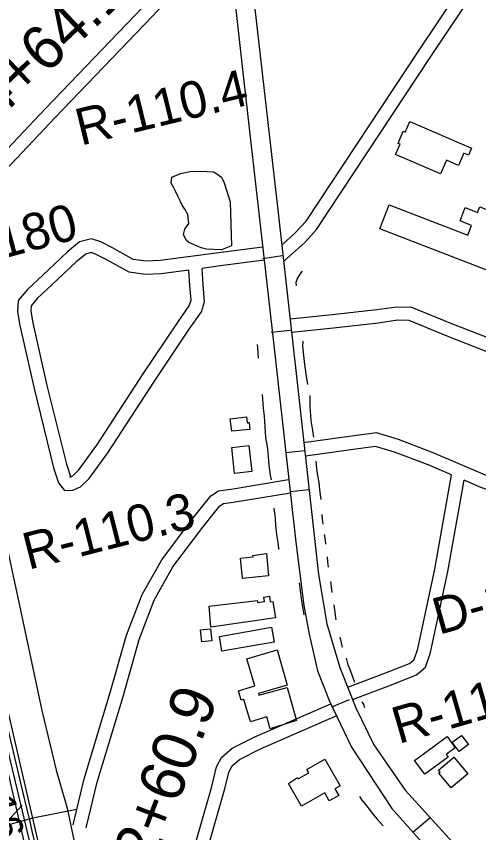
# Model space of a CAD drawing. Extents: x 3625074 to 3663148, y 511451 to 537151.
# Drawn here: x 3635103 to 3636148, y 524570 to 526416 of the extents above; entities that cross this region are included whole.
import ezdxf

# ---------------------------------------------------------------- set-up
doc = ezdxf.new("R2010")
doc.units = 0
for name, color, linetype in [('V-BLDG-OTLN', 7, 'Continuous'), ('V-FLOD-BASE', 7, 'Continuous'), ('V-LEVE-TOET', 7, 'Continuous'), ('V-RIVR-RANG', 7, 'Continuous'), ('V-RIVR-RANG-IDEN', 7, 'Continuous'), ('V-ROAD-CNTR', 7, 'Continuous'), ('V-RRAP-FSHR', 7, 'Continuous'), ('V-SITE-VEGE', 7, 'Continuous'), ('V-SURV-IDEN', 7, 'Continuous'), ('V-SURV-LINE', 7, 'Continuous'), ('V-TOPO-SHOR', 7, 'Continuous'), ('V-UTIL-LINE', 7, 'Continuous')]:
    doc.layers.add(name, color=color, linetype=linetype)

msp = doc.modelspace()

# ---------------------------------------------------------------- linework, layer by layer
at = {"layer": 'V-BLDG-OTLN'}
for points in [[(3635992.5, 526178.3), (3636131.7, 526117.7), (3636124.8, 526101.8), (3636114.4, 526106.3), (3636102.5, 526078.7), (3636075, 526090.6), (3636061.7, 526059.8), (3635960.2, 526103.7), (3635970.1, 526126.6), (3635965.6, 526128.5), (3635977.5, 526156), (3635981.9, 526154.1)], [(3636304.6, 525788.6), (3635924.5, 525935.4), (3635945.5, 525989.9), (3636123.3, 525921.2), (3636131.8, 525943.2), (3636105.8, 525953.2), (3636117.4, 525983.4), (3636145.3, 525972.6), (3636150.2, 525985.2), (3636262.6, 525941.7), (3636241.1, 525886), (3636196.5, 525903.2), (3636193.2, 525894.7), (3636325.8, 525843.5)], [(3635586.2, 525505.9), (3635623, 525510), (3635624.4, 525497.2), (3635628.8, 525497.7), (3635630.5, 525481.9), (3635589.8, 525477.5)], [(3635589.7, 525440.9), (3635628.6, 525445.3), (3635635.1, 525386.8), (3635596.1, 525382.5)], [(3635668, 525201.1), (3635673.1, 525150.9), (3635614.4, 525144.9), (3635609.7, 525191), (3635637.9, 525193.7), (3635637.5, 525196.9)], [(3635538.4, 525082.1), (3635647.2, 525095), (3635647.9, 525090.3), (3635663.6, 525092.6), (3635662.2, 525102.6), (3635674.8, 525104.5), (3635676.7, 525091.9), (3635682.9, 525092.9), (3635688.3, 525055.9), (3635542.2, 525034.4)], [(3635542, 525031.2), (3635545, 525003.9), (3635521.9, 525001.4), (3635518.9, 525028.8)], [(3635561.8, 525013.5), (3635679.8, 525034.8), (3635685.7, 525000.6), (3635567.5, 524980.4)], [(3635624, 524963.1), (3635692.2, 524983.1), (3635715.1, 524903.3), (3635650, 524884.6), (3635651.2, 524880.6), (3635714.7, 524898.1), (3635736.3, 524823.6), (3635676.8, 524804.6), (3635668.9, 524831.6), (3635631.9, 524821), (3635617.3, 524871.3), (3635611.2, 524869.5), (3635605, 524890.9), (3635642, 524901.7)], [(3636002.9, 524733), (3636076.3, 524787.2), (3636095.1, 524761.9), (3636074.5, 524746.6), (3636078.9, 524740.7), (3636026.5, 524702)], [(3636087.9, 524774.9), (3636108.7, 524790), (3636124.5, 524769.4), (3636104.1, 524753.7)], [(3635717.8, 524681.4), (3635738.4, 524695.1), (3635740.2, 524691.9), (3635763.9, 524705.5), (3635759.7, 524712.8), (3635799.9, 524736), (3635834.8, 524675.6), (3635823.1, 524668.9), (3635831.6, 524654.1), (3635810.2, 524641.8), (3635799.8, 524659.8), (3635747.7, 524629.7)], [(3636057, 524711.3), (3636091.9, 524740.5), (3636123.3, 524703), (3636085.6, 524671.4), (3636058, 524704.3), (3636060.6, 524706.5)]]:
    msp.add_lwpolyline(points, close=True, dxfattribs=at)
at = {"layer": 'V-FLOD-BASE'}
msp.add_lwpolyline([(3634161.6, 527574.9), (3634200.7, 527483.8), (3634255.2, 527354.8), (3634302.5, 527248.2), (3634370.7, 527090.4), (3634434.9, 526945.1), (3634492.6, 526810.3), (3634576.4, 526617.6), (3634656.6, 526435), (3634695.4, 526340.1), (3634711.9, 526292.4), (3634744.2, 526188), (3634781.7, 526039.1), (3634822.8, 525871.9), (3634855.4, 525729.5), (3634893.1, 525564.9), (3634932.2, 525400.1), (3634976.3, 525212), (3635015.2, 525050.9), (3635049.8, 524900.3), (3635088.9, 524732.6), (3635135.3, 524536.6)], dxfattribs=at)
at = {"layer": 'V-LEVE-TOET'}
for points in [[(3634287.7, 527552.6), (3634353.7, 527412.5), (3634435, 527216), (3634500.8, 527054.4), (3634588.1, 526848), (3634666.3, 526676.8), (3634742.8, 526496), (3634815.8, 526287.6), (3634836.5, 526217.3), (3634851.2, 526171.9), (3634896.9, 525996.8), (3634954.7, 525766.8), (3635010.3, 525511.9), (3635060.2, 525311.3), (3635110.1, 525083.6), (3635160.9, 524846.4), (3635192.7, 524711.2), (3635215, 524635.9), (3635217.9, 524625.7)], [(3635217.9, 524625.7), (3635233.3, 524549.9)]]:
    msp.add_lwpolyline(points, dxfattribs=at)
at = {"layer": 'V-ROAD-CNTR'}
for p, q in [((3635659.8, 525868.5), (3635703.7, 525874.8)), ((3635678.5, 525701.4), (3635722.5, 525706.5)), ((3635711.8, 525429.7), (3635754.6, 525434.4)), ((3635721.6, 525341.1), (3635764.5, 525345.6)), ((3635815.7, 524854.5), (3635855.7, 524871.5)), ((3635999.4, 524571.3), (3636038.1, 524604.6))]:
    msp.add_line(p, q, dxfattribs=at)
for points in [[(3635414.8, 528072.2), (3635474.6, 527551.5), (3635526.3, 527089.5), (3635570.7, 526690.1), (3635614.3, 526295.3), (3635680.3, 525712.6), (3635734.3, 525226.9), (3635752.8, 525083.6), (3635764.5, 525018.8), (3635783.3, 524936.3), (3635810.5, 524867.6), (3635860.3, 524763.4), (3635951.8, 524624.8), (3636056.9, 524506.7)], [(3635468.1, 527984.2), (3635498.9, 527720.4), (3635557.7, 527199), (3635589.4, 526909.3), (3635608, 526730.1), (3635653.3, 526334), (3635695.4, 525965.1), (3635736.9, 525594.7), (3635785.7, 525153.5), (3635804.8, 525042.1), (3635834.2, 524943.4), (3635870.2, 524852.4), (3635910.8, 524769), (3635982, 524666.2), (3636088.8, 524548.9)], [(3634198.3, 527521.3), (3634239.1, 527430.2), (3634296.4, 527296), (3634365.5, 527143.1), (3634453.7, 526941.3), (3634529.9, 526766.6), (3634606.3, 526587.6), (3634693.3, 526380.3), (3634712.4, 526329.7), (3634732.2, 526268.9), (3634765.3, 526155.4), (3634807.7, 525999), (3634856, 525783.8), (3634897.3, 525603.3), (3634943.4, 525396.6), (3634992.4, 525200.4), (3635042.2, 524981.2), (3635089.4, 524778.8), (3635116.7, 524663.4), (3635126.6, 524622.1), (3635132.8, 524598), (3635138.9, 524570.4), (3635155.3, 524500.9)], [(3635702.9, 525898.3), (3635733.4, 525926), (3635757.6, 525952.6), (3636014.6, 526341.6), (3636375.7, 526880.7), (3636390.7, 526903.5)], [(3635043.6, 526075.6), (3635169.2, 526207.9), (3635388, 526435.7), (3635494.5, 526550.3), (3635524.6, 526581), (3635576.1, 526602.6)], [(3635065.7, 526055.2), (3635190.9, 526187.1), (3635409.8, 526415.1), (3635516.2, 526529.6), (3635541.8, 526555.7), (3635587.7, 526574.9)], [(3635707, 525861.5), (3635754.7, 525904.7), (3635781.4, 525934.2), (3636039.5, 526324.9), (3636189.2, 526548.4)], [(3635659.5, 525894.2), (3635554.5, 525880.3), (3635427.8, 525863.6), (3635396.3, 525862.3), (3635367.3, 525866.3), (3635319.9, 525892.4), (3635293.9, 525905.6), (3635273, 525912.9), (3635245.6, 525905.6), (3635218.4, 525883.3), (3635175.7, 525842.6), (3635128.1, 525798.3), (3635106.9, 525773.1), (3635105.9, 525747.5), (3635110.6, 525717.1), (3635142.9, 525574.1), (3635187.2, 525395), (3635198.1, 525360.7), (3635211.9, 525343.6), (3635230.8, 525344.2), (3635247.7, 525352), (3635267.2, 525370.9), (3635309.5, 525429), (3635414.9, 525591.2), (3635493.8, 525708.4), (3635521.1, 525747.7), (3635528, 525770.4), (3635525.1, 525809.3), (3635522.6, 525845.9)], [(3635492.8, 525841.9), (3635430.4, 525833.7), (3635394.8, 525832.2), (3635357.6, 525837.4), (3635305.9, 525865.9), (3635282.1, 525877.9), (3635271.8, 525881.5), (3635259.6, 525878.3), (3635238.3, 525860.8), (3635196.3, 525820.7), (3635149.9, 525777.6), (3635136.5, 525761.6), (3635136, 525749.2), (3635140.1, 525722.7), (3635172.1, 525581), (3635216, 525403.2), (3635225, 525375.2), (3635225.9, 525374.1), (3635223.7, 525374), (3635230.5, 525377.1), (3635244.5, 525390.7), (3635284.7, 525446.1), (3635389.9, 525607.7), (3635469, 525725.4), (3635493.8, 525761), (3635497.7, 525773.8), (3635495.2, 525807.2), (3635492.8, 525841.9)], [(3635663.4, 525864.5), (3635558.4, 525850.6), (3635522.6, 525845.9)], [(3635721.7, 525731.5), (3635816.9, 525741.6), (3635917.4, 525752.6), (3635962.8, 525759.3), (3635996, 525758.6), (3636086.8, 525721.3), (3636277, 525647.1), (3636396.5, 525601.1), (3636512.3, 525557.1), (3636641.3, 525507.1), (3636749.1, 525464.3), (3636909.2, 525401.2)], [(3635724.8, 525701.6), (3635820.1, 525711.8), (3635921.2, 525722.8), (3635964.7, 525729.3), (3635989.8, 525728.7), (3636075.6, 525693.4), (3636266.1, 525619.1), (3636385.8, 525573.1), (3636423.8, 525558.7)], [(3636383.3, 525319.3), (3636293.9, 525339), (3636233.1, 525355.1), (3636163.1, 525378.7), (3636045.2, 525429.2), (3635967, 525458.7), (3635916.7, 525473.8), (3635854.9, 525465.8), (3635752.3, 525451.3)], [(3636086.4, 525378.9), (3636034, 525401.4), (3635957.3, 525430.3), (3635914.3, 525443.2), (3635858.9, 525436), (3635756.5, 525421.6)], [(3635852, 524899), (3635933.7, 524929.6), (3635991.7, 524952.7), (3636002, 524961.5), (3636010.2, 524985.4), (3636049, 525165.9), (3636086.4, 525378.9)], [(3635231.3, 524587.9), (3635256.3, 524691.8), (3635315.3, 524886.7), (3635352, 525016.4), (3635387.2, 525108.5), (3635431.6, 525187.3), (3635500.5, 525278.9), (3635527.4, 525312.7), (3635542.8, 525331.8), (3635559.9, 525342.6), (3635588.1, 525347.1), (3635717.8, 525368.3)], [(3635862.6, 524870.9), (3635944.5, 524901.7), (3636007.3, 524926.6), (3636027.8, 524943.9), (3636039.2, 524977.4), (3636078.4, 525160.2), (3636114.7, 525366.8)], [(3636378.2, 525289.7), (3636286.9, 525309.9), (3636224.5, 525326.4), (3636152.4, 525350.7), (3636114.7, 525366.8)], [(3635260.4, 524580.9), (3635285.3, 524684), (3635344.1, 524878.3), (3635380.5, 525007), (3635414.4, 525095.7), (3635456.8, 525170.9), (3635524.3, 525260.5), (3635550.8, 525294), (3635563, 525309.1), (3635570.8, 525314), (3635592.8, 525317.5), (3635722.7, 525338.7)], [(3635742, 525135.3), (3635746.9, 525098.8), (3635749.6, 525080.6), (3635752.6, 525062.4)], [(3635356.7, 524016.3), (3635456.8, 524366.7), (3635544.4, 524674.4), (3635555.5, 524718.8), (3635566.6, 524739.7), (3635590.4, 524760.9), (3635641.9, 524786.5), (3635813.9, 524861.6)], [(3635385.6, 524008.1), (3635485.6, 524358.5), (3635573.3, 524666.6), (3635583.7, 524708), (3635590.6, 524720.9), (3635607.4, 524735.8), (3635654.6, 524759.3), (3635825.9, 524834.1)]]:
    msp.add_lwpolyline(points, dxfattribs=at)
at = {"layer": 'V-RRAP-FSHR'}
msp.add_line((3635083.3, 524595.7), (3635115.8, 524632.1), dxfattribs=at)
at = {"layer": 'V-SITE-VEGE'}
msp.add_lwpolyline([(3635454.5, 526052.2), (3635474.1, 526060.8), (3635495.9, 526065.2), (3635518.8, 526065.8), (3635549.4, 526064.1), (3635566.5, 526052.1), (3635572.5, 526039), (3635585.9, 525996.5), (3635589, 525897.2), (3635566.4, 525887.8), (3635532.4, 525889.6), (3635520.6, 525892.3), (3635492.4, 525904.4), (3635486.7, 525909.8), (3635481, 525922.4), (3635483.4, 525934.6), (3635493.1, 525947.2), (3635490.2, 525967.8), (3635483.4, 525979.7), (3635477.7, 525988.9), (3635473.6, 525997.4), (3635468.3, 526007.7), (3635461.9, 526021.9), (3635458.5, 526027.7), (3635452.9, 526038.4)], close=True, dxfattribs=at)
at = {"layer": 'V-SURV-LINE'}
for points in [[(3635184, 524276.1), (3634788.5, 525987.7)], [(3634817.7, 525994.5), (3635213.2, 524282.9)]]:
    msp.add_lwpolyline(points, dxfattribs=at)
at = {"layer": 'V-TOPO-SHOR'}
for points in [[(3635736, 525806.1), (3635735.6, 525814.8), (3635737.6, 525821.8), (3635742.3, 525828.9), (3635744.5, 525832.7), (3635749.3, 525839.6)], [(3635647.3, 525673.7), (3635647.9, 525666.3), (3635649.7, 525643.1)], [(3635750.1, 525681.6), (3635750, 525670.1), (3635750.9, 525656.1), (3635753.9, 525628.4), (3635758.2, 525602.5), (3635761.3, 525583.5)], [(3635658.8, 525561.1), (3635661, 525530), (3635662.8, 525511.6), (3635664.8, 525487.9), (3635666.2, 525463.8), (3635669.7, 525443.5), (3635672.1, 525420.7), (3635673.9, 525401.2), (3635676.6, 525378.3), (3635678.8, 525367.8)], [(3635765.9, 525558.2), (3635766.5, 525533.3), (3635768.8, 525502), (3635772.2, 525479.1), (3635774.2, 525464.5)], [(3635779.9, 525410.3), (3635782.1, 525386.8), (3635786.3, 525361.3), (3635789.1, 525339.4), (3635791, 525323.4)], [(3635684.9, 525303.5), (3635687.6, 525281.4), (3635688.4, 525264.7), (3635690.7, 525244.3), (3635694.3, 525221.8), (3635695.5, 525210.2)], [(3635793.5, 525289.7), (3635793.8, 525279.6), (3635795.9, 525267.4)], [(3635798.9, 525244.5), (3635800.6, 525232.3), (3635801.7, 525222.5)], [(3635805.3, 525193.4), (3635806, 525182.5), (3635807.5, 525170.5)], [(3635812.9, 525138), (3635814.4, 525125.9), (3635816.1, 525112.9)], [(3635820.2, 525085.2), (3635822.7, 525068.2), (3635825.3, 525051.5)], [(3635834.2, 525012.4), (3635836.9, 524999.6), (3635839.4, 524989.6)], [(3635848, 524964.7), (3635852.4, 524949.5), (3635857.5, 524937.5), (3635861.8, 524924.7), (3635867.5, 524910)], [(3635884.1, 524866), (3635888, 524858.2), (3635890, 524852.8)], [(3635878.3, 524651.6), (3635884.1, 524643.4), (3635892.5, 524633), (3635899.4, 524623.8), (3635910.1, 524610.5), (3635918.6, 524600.3), (3635932.2, 524585.5)]]:
    msp.add_lwpolyline(points, dxfattribs=at)
at = {"layer": 'V-UTIL-LINE'}
msp.add_lwpolyline([(3635240, 524622.5), (3635140.3, 524602.6), (3635109.8, 524594.5), (3635065.5, 524582.4)], dxfattribs=at)

# ---------------------------------------------------------------- texts
at = {"layer": 'V-RIVR-RANG'}
msp.add_text('16.5', height=67, rotation=285.9683, dxfattribs=at).set_placement((3635031.2, 524644.7))
at = {"layer": 'V-RIVR-RANG-IDEN'}
for s, rotation, p in [('R-110.4', 13.6968, (3635248.5, 526123.2)), ('D-180', 15.0343, (3634955.2, 525836)), ('R-110.3', 14.1922, (3635130, 525164.2)), ('D-190', 15.6173, (3636057.8, 525017.1)), ('R-110.1', 16.1108, (3635966.8, 524770.3))]:
    msp.add_text(s, height=83, rotation=rotation, dxfattribs=at).set_placement(p)
at = {"layer": 'V-SURV-IDEN'}
for s, rotation, p in [('261+74.9', 43.3802, (3634849.9, 526319.5)), ('264+64.1', 43.4101, (3634950.5, 526075.9)), ('282+60.9', 69.1018, (3635359.7, 524351.4))]:
    msp.add_text(s, height=100, rotation=rotation, dxfattribs=at).set_placement(p)

doc.saveas('drawing.dxf')
